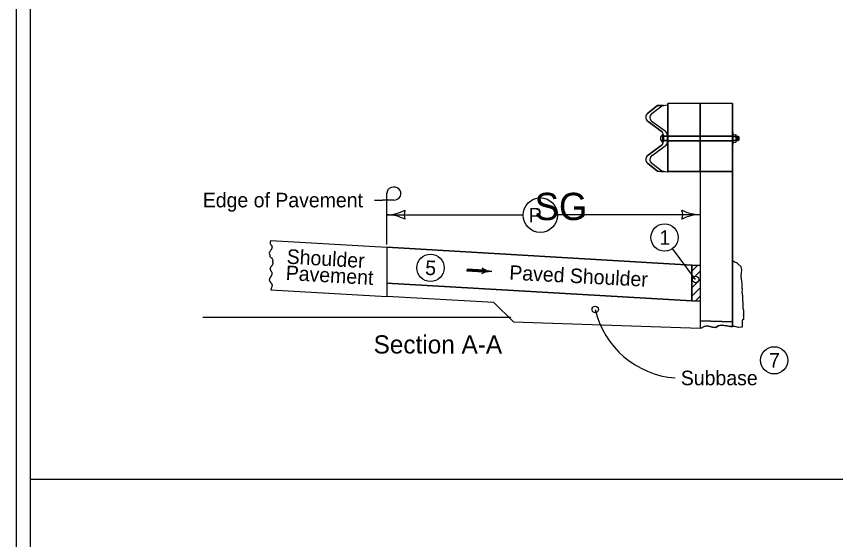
# Model space of a CAD drawing. Extents: x 9538 to 81668, y 7600 to 11751.
# Drawn here: x 28133 to 29033, y 8774 to 9349 of the extents above; entities that cross this region are included whole.
import ezdxf

# ---------------------------------------------------------------- set-up
doc = ezdxf.new("R2010")
doc.units = 0
for name, color, linetype in [('Default', 7, 'Continuous'), ('DsnShtMinorGrid13', 7, 'Continuous'), ('DsnShtMinorGrid14', 7, 'Continuous'), ('dsnStdCells', 7, 'Continuous'), ('dsnStdDimension', 7, 'Continuous'), ('dsnStdNameDate', 7, 'Continuous'), ('dsnStdNote', 7, 'Continuous'), ('dsnStdShading', 7, 'Continuous'), ('dsnStdTable', 7, 'Continuous')]:
    doc.layers.add(name, color=color, linetype=linetype)

msp = doc.modelspace()

# ---------------------------------------------------------------- linework, layer by layer
at = {"layer": 'Default'}
msp.add_lwpolyline([(28132.56, 9944.02), (31267.56, 9944.02), (31267.56, 7924.02), (28132.56, 7924.02)], close=True, dxfattribs=at)
at = {"layer": 'DsnShtMinorGrid13'}
for centre, radius in [((28844.82, 9106.23), 15), ((28587.61, 9072.86), 15), ((28878.94, 9060.11), 3.58), ((28965.26, 8971.18), 15)]:
    msp.add_circle(centre, radius, dxfattribs=at)
at = {"layer": 'DsnShtMinorGrid14'}
msp.add_circle((28768.63, 9027.15), 3.54, dxfattribs=at)
at = {"layer": 'dsnStdCells'}
for p, q in [((28826.59, 9233.67), (28841.1, 9223.26)), ((28841.1, 9207.18), (28826.59, 9196.77))]:
    msp.add_line(p, q, dxfattribs=at)
for points in [[(28830.84, 9242.57), (28830.82, 9242.56), (28841.6, 9250.97), (28843.49, 9251.3), (28837.16, 9251.19), (28826.39, 9242.79)], [(28883.88, 9217.88), (28883.88, 9253.55), (28848.33, 9253.55), (28848.33, 9217.88), (28848.34, 9217.88), (28883.88, 9217.88)], [(28919.43, 9217.88), (28919.43, 9221.88), (28919.43, 9253.55), (28883.88, 9253.55), (28883.88, 9217.88), (28919.43, 9217.88)], [(28845.54, 9223.04), (28845.57, 9223.02), (28831.01, 9233.48), (28831.03, 9233.45)], [(28843.49, 9218.63), (28843.49, 9217.55), (28847.94, 9217.55), (28847.94, 9218.41), (28847.94, 9218.41)], [(28847.94, 9211.6), (28847.94, 9211.6), (28847.94, 9212.88), (28843.49, 9212.88), (28843.49, 9211.82), (28843.49, 9212.88), (28843.49, 9212.88), (28843.49, 9211.82)], [(28848.33, 9217.55), (28848.33, 9212.88), (28848.34, 9212.88), (28883.88, 9212.88), (28883.88, 9217.55), (28848.34, 9217.55), (28848.33, 9217.55)], [(28848.33, 9212.55), (28848.33, 9178.9), (28883.88, 9178.9), (28883.88, 9212.55), (28848.33, 9212.55)], [(28919.43, 9212.88), (28919.43, 9217.55), (28883.88, 9217.55), (28883.88, 9212.88), (28919.43, 9212.88)], [(28919.43, 9178.9), (28919.43, 9208.55), (28919.43, 9212.55), (28883.88, 9212.55), (28883.88, 9178.9), (28919.43, 9178.9)], [(28831.03, 9196.55), (28831.01, 9196.53), (28845.57, 9206.99), (28845.54, 9206.96)], [(28826.39, 9187.65), (28837.16, 9179.25), (28844.26, 9178.56), (28841.6, 9179.03), (28830.82, 9187.44), (28830.84, 9187.43)], [(28919.43, 9013.57), (28919.43, 9178.9), (28883.88, 9178.9), (28883.88, 9075.94), (28883.88, 9069.25), (28883.88, 9069.25), (28883.88, 9069.25), (28883.88, 9060.02), (28883.88, 9060.02), (28883.88, 9060.02), (28883.88, 9050.88), (28883.88, 9050.88), (28883.88, 9050.88), (28883.88, 9043.95), (28883.88, 9014.73), (28919.43, 9013.57)], [(28919.43, 9013.57), (28883.88, 9014.73), (28883.88, 9006.67), (28885.69, 9006.92), (28888.45, 9008.51), (28891.73, 9009.04), (28897.35, 9007.45), (28901.06, 9007.24), (28903.71, 9009.04), (28906.79, 9009.68), (28913.04, 9008.94), (28917.28, 9008.51), (28919.43, 9008.51), (28919.43, 9013.57)]]:
    msp.add_lwpolyline(points, dxfattribs=at)
msp.add_lwpolyline([(28847.94, 9217.55), (28843.49, 9217.55), (28843.49, 9214.09), (28843.49, 9215.22), (28843.49, 9212.88), (28847.94, 9212.88)], close=True, dxfattribs=at)
for centre, start, end in [((28829.87, 9238.31), 127.75002, 234.69086), ((28834.32, 9238.09), 127.75002, 234.69086), ((28837.82, 9218.63), 0, 54.69099), ((28842.26, 9218.41), 0, 54.69099), ((28837.82, 9211.82), 305.30901, 0), ((28842.26, 9211.6), 305.30901, 0), ((28829.87, 9192.14), 125.30914, 232.24998), ((28834.32, 9191.92), 125.30914, 232.24998)]:
    msp.add_arc(centre, 5.68, start, end, dxfattribs=at)
at = {"layer": 'dsnStdDimension'}
for p, q in [((28539.49, 9131.19), (28689.32, 9131.19)), ((28727.17, 9131.34), (28883.88, 9131.34))]:
    msp.add_line(p, q, dxfattribs=at)
msp.add_circle((28708.25, 9130.78), 18.93, dxfattribs=at)
for centre, radius, start, end in [((28539.49, 9173.69), 42.5, 270, 298.07249), ((28539.49, 9088.69), 42.5, 61.92751, 90), ((28575.13, 9131.19), 16.42, 162.26665, 197.73335), ((28848.25, 9131.34), 16.42, 342.26665, 17.73335), ((28883.88, 9173.84), 42.5, 241.92751, 270), ((28883.88, 9088.84), 42.5, 90, 118.07249), ((28863.86, 9049.27), 97.76, 193.07698, 265.55799)]:
    msp.add_arc(centre, radius, start, end, dxfattribs=at)
at = {"layer": 'dsnStdNameDate'}
for p, q in [((28878.94, 9060.11), (28853.56, 9094.04)), ((30303.14, 8840.02), (28147.56, 8840.02))]:
    msp.add_line(p, q, dxfattribs=at)
at = {"layer": 'dsnStdNote'}
for p, q in [((28539.49, 9134.51), (28539.49, 9155.37)), ((28526.12, 9147.35), (28534.8, 9147.35)), ((28547.3, 9147.35), (28534.8, 9147.35)), ((28539.49, 9098.57), (28539.49, 9134.51)), ((28645.87, 9069.47), (28627.67, 9070.52)), ((28645.77, 9068.53), (28645.77, 9068.53)), ((28645.89, 9070.47), (28645.89, 9070.47))]:
    msp.add_line(p, q, dxfattribs=at)
for points in [[(28645.9, 9070.41), (28627.73, 9071.46), (28627.61, 9069.58), (28645.77, 9068.53), (28645.83, 9070.14), (28627.96, 9071.23), (28627.9, 9069.74), (28645.39, 9068.79), (28645.51, 9069.91), (28628.19, 9070.97), (28628.16, 9069.97), (28645.18, 9068.99), (28645.27, 9069.69), (28628.38, 9070.75), (28628.36, 9070.19), (28644.97, 9069.25)], [(28645.5, 9071.66), (28646.19, 9070.5), (28646.17, 9068.85), (28645.41, 9067.45), (28648.17, 9068.32), (28651.36, 9068.97), (28652.26, 9069.1), (28650.02, 9069.65), (28646.79, 9070.88), (28645.85, 9071.41), (28645.97, 9067.9), (28650.92, 9069.12), (28646.28, 9070.7), (28646.29, 9068.28), (28649.69, 9069.21), (28646.69, 9070.07), (28646.46, 9068.69), (28648.61, 9069.19), (28647.03, 9069.7), (28646.89, 9069.04), (28647.68, 9069.2)]]:
    msp.add_lwpolyline(points, dxfattribs=at)
for centre, major_axis, start_param, end_param in [((28547.3, 9154.49), (-7.81, 0), 1.570796, 6.283185), ((28642.11, 9069.68), (3.88, 0), 5.202895, 7.237436), ((28654.38, 9048.69), (22.17, 0), 1.537172, 2.061295), ((28657.17, 9089.11), (-22.17, 0), 0.954258, 1.478381)]:
    msp.add_ellipse(centre, major_axis=major_axis, ratio=0.913811, start_param=start_param, end_param=end_param, dxfattribs=at)
at = {"layer": 'dsnStdShading'}
msp.add_line((28147.56, 9929.02), (28147.56, 8319.02), dxfattribs=at)
at = {"layer": 'dsnStdTable'}
for p, q in [((28826.39, 9242.79), (28837.16, 9251.19)), ((28830.82, 9242.56), (28841.6, 9250.97)), ((28837.16, 9251.19), (28843.49, 9251.3)), ((28841.6, 9250.97), (28847.94, 9252.09)), ((28919.43, 9253.55), (28848.33, 9253.55)), ((28848.33, 9178.9), (28848.33, 9253.55)), ((28883.88, 9178.9), (28883.88, 9253.55)), ((28919.43, 9253.55), (28919.43, 9008.51)), ((28841.1, 9223.26), (28826.59, 9233.67)), ((28845.57, 9223.02), (28831.01, 9233.48)), ((28842.72, 9211.15), (28842.72, 9219.24)), ((28843.49, 9211.82), (28843.49, 9218.63)), ((28847.94, 9215), (28847.94, 9218.41)), ((28848.34, 9217.88), (28919.43, 9217.88)), ((28919.43, 9221.85), (28920.11, 9221.85)), ((28920.11, 9208.52), (28920.11, 9221.85)), ((28920.11, 9219.23), (28923.07, 9219.23)), ((28923.44, 9212.15), (28923.44, 9218.21)), ((28842.72, 9217.55), (28848.15, 9217.55)), ((28842.72, 9212.88), (28848.33, 9212.88)), ((28843.49, 9211.82), (28843.49, 9215.22)), ((28843.49, 9215.22), (28843.49, 9211.82)), ((28843.67, 9217.55), (28848.33, 9217.55)), ((28847.94, 9211.6), (28847.94, 9215)), ((28847.94, 9215), (28847.94, 9211.6)), ((28848.33, 9212.55), (28919.43, 9212.55)), ((28848.34, 9217.55), (28919.43, 9217.55)), ((28848.34, 9212.88), (28919.43, 9212.88)), ((28920.11, 9217.2), (28923.07, 9217.2)), ((28920.11, 9213.16), (28923.07, 9213.16)), ((28920.11, 9211.14), (28923.07, 9211.14)), ((28923.44, 9217.52), (28925.81, 9217.52)), ((28923.44, 9212.85), (28925.81, 9212.85)), ((28924.33, 9217.52), (28924.33, 9212.85)), ((28925.07, 9217.52), (28925.07, 9212.85)), ((28925.81, 9217.52), (28926.26, 9216.98)), ((28925.81, 9217.52), (28925.81, 9212.85)), ((28926.26, 9213.39), (28925.81, 9212.85)), ((28926.26, 9216.98), (28926.26, 9213.39)), ((28826.59, 9196.77), (28841.1, 9207.18)), ((28831.01, 9196.53), (28845.57, 9206.99)), ((28919.43, 9208.52), (28920.11, 9208.52)), ((28837.16, 9179.25), (28826.39, 9187.65)), ((28841.6, 9179.03), (28830.82, 9187.44)), ((28844.26, 9178.56), (28837.16, 9179.25)), ((28847.94, 9177.92), (28841.6, 9179.03)), ((28883.88, 9178.9), (28848.33, 9178.9)), ((28883.88, 9178.9), (28883.88, 9006.67)), ((28412.03, 9102.84), (28539.49, 9095.43)), ((28539.49, 9095.43), (28539.49, 9041.42)), ((28539.49, 9095.43), (28874.63, 9075.94)), ((28874.63, 9075.94), (28539.49, 9095.43)), ((28539.49, 9095.43), (28539.49, 9055.83)), ((28874.63, 9069.2), (28881.37, 9075.94)), ((28874.63, 9069.2), (28881.37, 9075.94)), ((28874.63, 9069.2), (28881.37, 9075.94)), ((28874.63, 9069.2), (28881.37, 9075.94)), ((28874.63, 9075.94), (28883.86, 9075.94)), ((28874.63, 9075.94), (28874.63, 9036.51)), ((28874.63, 9036.51), (28874.63, 9075.94)), ((28874.63, 9060.01), (28883.86, 9069.25)), ((28874.63, 9060.01), (28883.86, 9069.25)), ((28874.63, 9060.01), (28883.86, 9069.25)), ((28874.63, 9060.01), (28883.86, 9069.25)), ((28929.48, 9069.17), (28929.48, 9069.17)), ((28874.63, 9036.51), (28539.49, 9055.83)), ((28539.49, 9055.83), (28874.63, 9036.51)), ((28874.63, 9050.78), (28883.86, 9060.02)), ((28874.63, 9050.78), (28883.86, 9060.02)), ((28874.63, 9050.78), (28883.86, 9060.02)), ((28874.63, 9050.78), (28883.86, 9060.02)), ((28412.06, 9048.83), (28539.49, 9041.42)), ((28874.63, 9041.56), (28883.86, 9050.79)), ((28657.33, 9034.62), (28539.49, 9041.42)), ((28878.73, 9036.51), (28883.86, 9041.65)), ((28657.33, 9034.62), (28678.67, 9013.41)), ((28874.63, 9036.51), (28883.86, 9036.51)), ((28337.43, 9018.58), (28675.94, 9018.58)), ((28678.67, 9013.41), (28883.88, 9006.67))]:
    msp.add_line(p, q, dxfattribs=at)
for points in [[(28923.14, 9217.21), (28923.21, 9217.25), (28923.29, 9217.35), (28923.37, 9217.57), (28923.43, 9217.86), (28923.43, 9215.91), (28923.37, 9216.43), (28923.32, 9216.8), (28923.2, 9217.12), (28923.14, 9217.21), (28923.19, 9217.21), (28923.3, 9217.36), (28923.39, 9217.59), (28923.41, 9217.74), (28923.41, 9216.2), (28923.34, 9216.7), (28923.28, 9216.96), (28923.18, 9217.18), (28923.21, 9217.2), (28923.35, 9217.41), (28923.39, 9217.57), (28923.39, 9216.46), (28923.2, 9217.17), (28923.37, 9217.45), (28923.37, 9216.6), (28923.23, 9217.16), (28923.35, 9217.38), (28923.36, 9216.74), (28923.25, 9217.14), (28923.33, 9217.32), (28923.33, 9216.9), (28923.26, 9217.13), (28923.32, 9217.25), (28923.32, 9217.04), (28923.29, 9217.11), (28923.3, 9217.16)], [(28923.43, 9212.48), (28923.38, 9212.74), (28923.33, 9212.92), (28923.25, 9213.07), (28923.13, 9213.17), (28923.21, 9213.26), (28923.29, 9213.49), (28923.35, 9213.8), (28923.43, 9214.55), (28923.43, 9212.47), (28923.41, 9212.62), (28923.36, 9212.83), (28923.29, 9213.04), (28923.17, 9213.15), (28923.21, 9213.24), (28923.27, 9213.39), (28923.37, 9213.89), (28923.41, 9214.27), (28923.41, 9212.67), (28923.38, 9212.79), (28923.33, 9212.95), (28923.21, 9213.15), (28923.26, 9213.32), (28923.34, 9213.66), (28923.39, 9213.98), (28923.39, 9212.82), (28923.35, 9212.95), (28923.24, 9213.14), (28923.28, 9213.36), (28923.33, 9213.62), (28923.37, 9213.79), (28923.37, 9212.93), (28923.31, 9213.03), (28923.26, 9213.15), (28923.35, 9213.61), (28923.35, 9213.01), (28923.28, 9213.14), (28923.33, 9213.44), (28923.33, 9213.08), (28923.29, 9213.15), (28923.31, 9213.25), (28923.31, 9213.18)], [(28929.95, 9045.33), (28929.89, 9045.06), (28929.89, 9044.86), (28929.89, 9044.67), (28929.89, 9044.47), (28929.89, 9044.28), (28929.89, 9044.08), (28929.89, 9043.79), (28929.89, 9043.59), (28929.99, 9043.3), (28930.09, 9043.01), (28930.28, 9042.81), (28930.28, 9042.62), (28930.38, 9042.42), (28930.38, 9042.23), (28930.38, 9042.03), (28930.48, 9041.93), (28930.48, 9041.74), (28930.48, 9041.54), (28930.48, 9041.35), (28930.48, 9041.15), (28930.48, 9040.96), (28930.48, 9040.66), (28930.48, 9040.37), (28930.48, 9040.17), (28930.48, 9039.88), (28930.48, 9039.69), (28930.48, 9039.49), (28930.57, 9039.39), (28930.57, 9039.2), (28930.57, 9039), (28930.57, 9038.81), (28930.57, 9038.61), (28930.57, 9038.42), (28930.57, 9038.22), (28930.57, 9038.02), (28930.57, 9037.83), (28930.57, 9037.63), (28930.57, 9037.44), (28930.57, 9037.24), (28930.57, 9037.05), (28930.57, 9036.85), (28930.57, 9036.66), (28930.57, 9036.46), (28930.57, 9036.27), (28930.57, 9036.07), (28930.57, 9035.88), (28930.67, 9035.78), (28930.67, 9035.58), (28930.67, 9035.39), (28930.77, 9035.29), (28930.77, 9035.09), (28930.77, 9034.9), (28930.87, 9034.8), (28930.87, 9034.61), (28930.87, 9034.41), (28930.87, 9034.21), (28930.87, 9033.92), (28930.96, 9033.63), (28930.96, 9033.43), (28930.96, 9033.24), (28930.96, 9033.04), (28930.96, 9032.85), (28930.96, 9032.65), (28930.96, 9032.46), (28930.96, 9032.26), (28930.96, 9032.06), (28930.96, 9031.87), (28930.96, 9031.67), (28930.96, 9031.48), (28930.96, 9031.28), (28930.96, 9031.09), (28930.96, 9030.89), (28930.96, 9030.7), (28930.96, 9030.5), (28930.96, 9030.31), (28930.96, 9030.11), (28930.96, 9029.92), (28930.96, 9029.72), (28930.96, 9029.52), (28930.96, 9029.33), (28930.96, 9029.13), (28930.96, 9028.94), (28930.96, 9028.74), (28930.96, 9028.55), (28930.96, 9028.35), (28930.96, 9028.16), (28930.96, 9027.96), (28931.06, 9027.86), (28931.06, 9027.57), (28931.06, 9027.37), (28931.16, 9027.18), (28931.26, 9026.89), (28931.26, 9026.69), (28931.36, 9026.59), (28931.36, 9026.4), (28931.45, 9026.3), (28931.55, 9026.2), (28931.55, 9026.01), (28931.55, 9025.81), (28931.55, 9025.62), (28931.65, 9025.52), (28931.65, 9025.32), (28931.65, 9025.13), (28931.65, 9024.93), (28931.65, 9024.74), (28931.65, 9024.54), (28931.65, 9024.35), (28931.65, 9024.15), (28931.65, 9023.96), (28931.65, 9023.76), (28931.65, 9023.56), (28931.65, 9023.37), (28931.65, 9023.17), (28931.65, 9022.98), (28931.65, 9022.78), (28931.65, 9022.59), (28931.65, 9022.39), (28931.65, 9022.2), (28931.65, 9022), (28931.65, 9021.81), (28931.65, 9021.61), (28931.65, 9021.42), (28931.65, 9021.22), (28931.65, 9021.02), (28931.65, 9020.83), (28931.65, 9020.63), (28931.65, 9020.63), (28931.65, 9020.93), (28931.65, 9021.12), (28931.65, 9021.32), (28931.65, 9021.12), (28931.65, 9020.93), (28931.65, 9020.73), (28931.65, 9020.54), (28931.65, 9020.34), (28931.65, 9020.14), (28931.65, 9019.95), (28931.65, 9019.75), (28931.65, 9019.56), (28931.65, 9019.36), (28931.65, 9019.17), (28931.65, 9018.97), (28931.65, 9018.78), (28931.65, 9018.58), (28931.65, 9018.39), (28931.55, 9018.29), (28931.55, 9018.09), (28931.55, 9017.9), (28931.55, 9017.7), (28931.55, 9017.51), (28931.55, 9017.31), (28931.55, 9017.12), (28931.55, 9016.92), (28931.55, 9016.73), (28931.55, 9016.53), (28931.55, 9016.33), (28931.45, 9016.24), (28931.36, 9016.04), (28931.26, 9015.94), (28931.16, 9015.85), (28931.06, 9015.75), (28930.87, 9015.65), (28930.67, 9015.65), (28930.57, 9015.55), (28930.48, 9015.46), (28930.38, 9015.36), (28930.18, 9015.26), (28930.09, 9015.16), (28930.09, 9014.97), (28929.99, 9014.87), (28929.99, 9014.67), (28929.99, 9014.48), (28929.99, 9014.28), (28929.99, 9007.46)], [(28930.12, 9007.47), (28925.97, 9007.35), (28921.84, 9008.51), (28917.28, 9008.51), (28913.04, 9008.94), (28906.79, 9009.68), (28903.71, 9009.04), (28901.06, 9007.24), (28897.35, 9007.45), (28891.73, 9009.04), (28888.45, 9008.51), (28885.69, 9006.92), (28883.88, 9006.67)]]:
    msp.add_lwpolyline(points, dxfattribs=at)
msp.add_circle((28587.61, 9072.86), 15, dxfattribs=at)
for centre, radius, start, end in [((28829.87, 9238.31), 5.68, 127.75002, 234.69086), ((28834.32, 9238.09), 5.68, 127.75002, 234.69086), ((28844.79, 9215.2), 4.54, 117.20289, 242.8461), ((28837.82, 9218.63), 5.68, 360, 54.69099), ((28842.26, 9218.41), 5.68, 360, 54.69099), ((28837.82, 9211.82), 5.68, 305.30901, 0), ((28842.26, 9211.6), 5.68, 305.30901, 0), ((28829.87, 9192.14), 5.68, 125.30914, 232.24998), ((28834.32, 9191.92), 5.68, 125.30914, 232.24998)]:
    msp.add_arc(centre, radius, start, end, dxfattribs=at)
for centre in [(28923.08, 9218.21), (28923.08, 9212.15)]:
    msp.add_ellipse(centre, major_axis=(0, -1.01), ratio=0.362258, start_param=6.283156, end_param=9.424748, dxfattribs=at)
for points in [[(28412.03, 9102.84), (28411.52, 9099.24), (28412.56, 9097.73), (28413.43, 9095.44), (28412.82, 9093.38), (28410.92, 9091), (28410.4, 9089.1), (28410.92, 9086.8), (28411.78, 9084.43), (28412.82, 9083.72), (28414.21, 9081.18), (28414.2, 9080.34)], [(28412.24, 9063.23), (28412.45, 9063.48), (28412.65, 9063.74), (28413, 9064.3), (28413.28, 9064.89), (28413.4, 9065.19), (28413.5, 9065.51), (28413.63, 9066.13), (28413.68, 9066.75), (28413.63, 9067.34), (28413.57, 9067.61), (28413.53, 9067.75), (28413.49, 9067.88), (28413.28, 9068.26), (28413, 9068.62), (28412.7, 9068.99), (28412.45, 9069.38), (28412.31, 9069.67), (28412.17, 9069.95), (28411.91, 9070.52), (28411.71, 9071.09), (28411.63, 9071.38), (28411.58, 9071.68), (28411.57, 9071.81), (28411.57, 9071.94), (28411.72, 9072.71), (28411.93, 9073.23), (28412.19, 9073.74), (28412.63, 9074.38), (28413.15, 9074.92), (28413.66, 9075.47), (28413.9, 9075.78), (28414.1, 9076.12), (28414.3, 9076.59), (28414.46, 9077.06), (28414.56, 9077.54), (28414.59, 9077.78), (28414.61, 9077.9), (28414.61, 9078.02), (28414.57, 9078.53), (28414.42, 9079.04), (28414.37, 9079.17), (28414.31, 9079.29), (28414.26, 9079.42), (28414.24, 9079.55), (28414.2, 9080.34)], [(28929.95, 9045.33), (28930.27, 9048.24), (28930.05, 9053.1), (28929.61, 9058.85), (28928.94, 9063.27), (28929.16, 9066.59), (28929.61, 9070.79), (28928.94, 9073.89), (28926.73, 9075.88), (28924.74, 9077.65), (28922.53, 9078.75), (28920.32, 9080.08), (28919.43, 9080.74)], [(28412.24, 9063.23), (28412.02, 9062.99), (28411.78, 9062.76), (28411.54, 9062.52), (28411.36, 9062.25), (28411.22, 9061.97), (28411.08, 9061.68), (28410.82, 9061.11), (28410.71, 9060.83), (28410.61, 9060.54), (28410.54, 9060.25), (28410.51, 9060.1), (28410.49, 9059.95), (28410.5, 9059.44), (28410.63, 9058.92), (28410.84, 9058.4), (28411.1, 9057.89), (28411.54, 9057.26), (28412.06, 9056.71), (28412.58, 9056.16), (28412.81, 9055.86), (28413.01, 9055.52), (28413.41, 9054.57), (28413.52, 9054.1), (28413.53, 9053.62), (28413.49, 9053.33), (28413.44, 9053.04), (28413.39, 9052.75), (28413.32, 9052.47), (28413.01, 9051.32), (28412.83, 9050.71), (28412.63, 9050.11), (28412.41, 9049.52), (28412.28, 9049.23), (28412.14, 9048.94), (28412.06, 9048.83)]]:
    msp.add_spline(points, degree=3, dxfattribs=at)

# ---------------------------------------------------------------- texts
at = {"layer": 'DsnShtMinorGrid13'}
for s, p in [('1', (28839.2, 9098.23)), ('7', (28959.56, 8963.18))]:
    msp.add_text(s, height=16, dxfattribs=at).set_placement(p)
msp.add_text('5', height=16, rotation=356.69973, dxfattribs=at).set_placement((28581.39, 9065.2))
at = {"layer": 'dsnStdDimension'}
for s, height, p in [('SG', 30, (28701.97, 9125.34)), ('P', 16, (28695.53, 9122.78))]:
    msp.add_text(s, height=height, dxfattribs=at).set_placement(p)
at = {"layer": 'dsnStdNote'}
for s, height, p in [('Edge of Pavement', 16, (28337.36, 9139.35)), ('Section A-A', 20, (28525.07, 8978.66)), ('Subbase', 16, (28862.64, 8943.8))]:
    msp.add_text(s, height=height, dxfattribs=at).set_placement(p)
for s, rotation, p in [('Shoulder', 356.73462, (28429.25, 9077.5)), ('Pavement', 356.73462, (28428.22, 9059.53)), ('Paved Shoulder ', 357.0678, (28673.89, 9059.83))]:
    msp.add_text(s, height=16, rotation=rotation, dxfattribs=at).set_placement(p)

doc.saveas('drawing.dxf')
